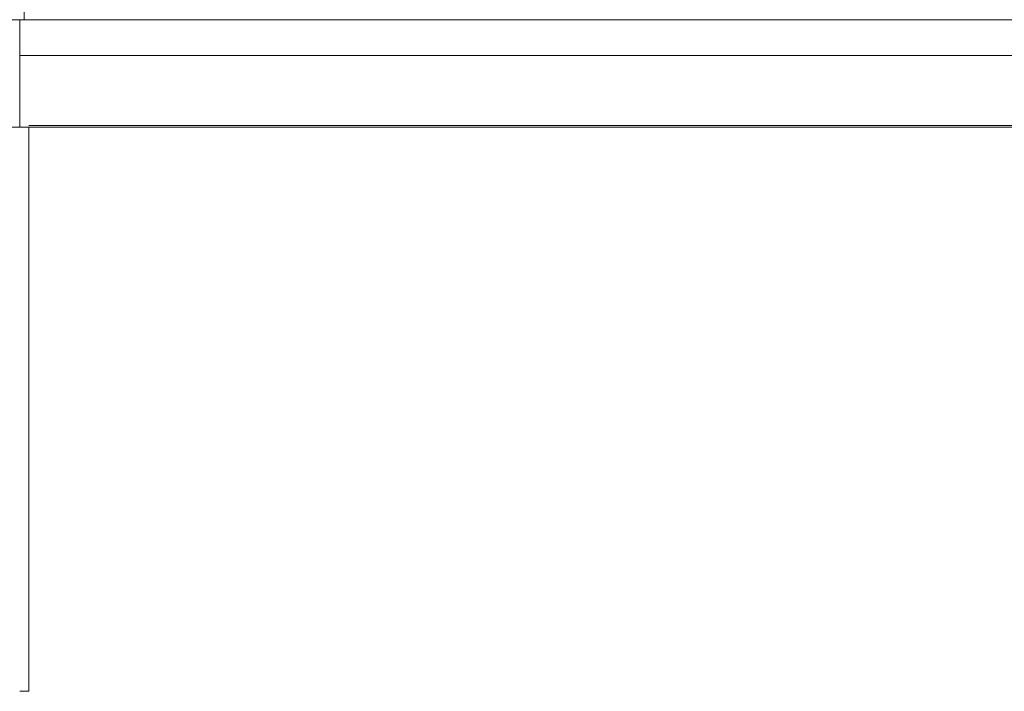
# Model space of a CAD drawing. Header units: millimetres. Extents: x -16331 to -10174, y -4135 to -3584.
# Tile 406 of 456: x -10190.6 to -10186.21, y -4013.76 to -4010.76. Entities that reach past the tile are written whole.
import ezdxf

# ---------------------------------------------------------------- set-up
doc = ezdxf.new("R2010")
doc.units = ezdxf.units.MM
doc.layers.add('DI-Elementos externos em corte', color=9, linetype='Continuous', lineweight=18)

msp = doc.modelspace()

# ---------------------------------------------------------------- linework, layer by layer
at = {"layer": 'DI-Elementos externos em corte'}
for p, q in [((-10190.5838, -4010.7556), (-10190.5838, -4003.9473)), ((-10190.6037, -4010.7556), (-10191.1638, -4010.7556)), ((-10190.6038, -4010.7556), (-10190.5838, -4010.7556)), ((-10190.5838, -4010.7556), (-10190.6037, -4010.7556)), ((-10190.6037, -4010.7556), (-10190.6037, -4010.8915)), ((-10190.5838, -4010.7556), (-10190.6037, -4010.7556)), ((-10190.5634, -4010.7556), (-10190.5838, -4010.7556)), ((-10185.0974, -4010.7556), (-10190.5838, -4010.7556)), ((-10185.5304, -4010.7556), (-10190.5634, -4010.7556)), ((-10190.6037, -4010.8915), (-10190.6037, -4010.9156)), ((-10190.6037, -4010.9156), (-10185.0974, -4010.9156)), ((-10185.8042, -4010.9156), (-10190.6037, -4010.9156)), ((-10190.6037, -4010.9156), (-10190.6037, -4011.1526)), ((-10190.6037, -4011.1526), (-10190.6037, -4011.2276)), ((-10190.6037, -4011.2356), (-10191.1088, -4011.2356)), ((-10190.6049, -4011.2356), (-10189.1967, -4011.2356)), ((-10190.6037, -4011.2276), (-10190.6037, -4011.2356)), ((-10190.5634, -4011.2356), (-10190.6037, -4011.2356)), ((-10190.6037, -4011.2356), (-10190.5634, -4011.2356)), ((-10185.2795, -4011.2276), (-10190.5634, -4011.2276)), ((-10190.5634, -4011.2344), (-10190.5634, -4011.2356)), ((-10190.5634, -4011.6787), (-10190.5634, -4011.2356)), ((-10190.5634, -4011.2356), (-10189.6477, -4011.2356)), ((-10190.5634, -4011.2356), (-10188.9234, -4011.2356)), ((-10189.6477, -4011.2356), (-10184.3638, -4011.2356)), ((-10189.1967, -4011.2356), (-10184.3638, -4011.2356)), ((-10188.9234, -4011.2356), (-10184.3638, -4011.2356)), ((-10190.5634, -4011.9556), (-10190.5634, -4011.6787)), ((-10190.5634, -4013.7556), (-10190.5634, -4011.9556)), ((-10190.6038, -4013.7556), (-10190.5634, -4013.7556))]:
    msp.add_line(p, q, dxfattribs=at)
at = {"layer": 'DI-Elementos externos em corte', "lineweight": 5}
for p, q in [((-10190.5838, -4010.7556), (-10190.5838, -4003.9473)), ((-10190.6037, -4010.7556), (-10191.1638, -4010.7556)), ((-10190.6038, -4010.7556), (-10190.5838, -4010.7556)), ((-10190.5838, -4010.7556), (-10190.6037, -4010.7556)), ((-10190.6037, -4010.7556), (-10190.6037, -4010.8915)), ((-10190.5838, -4010.7556), (-10190.6037, -4010.7556)), ((-10190.5634, -4010.7556), (-10190.5838, -4010.7556)), ((-10185.0974, -4010.7556), (-10190.5838, -4010.7556)), ((-10185.5304, -4010.7556), (-10190.5634, -4010.7556)), ((-10190.6037, -4010.8915), (-10190.6037, -4010.9156)), ((-10190.6037, -4010.9156), (-10185.0974, -4010.9156)), ((-10185.8042, -4010.9156), (-10190.6037, -4010.9156)), ((-10190.6037, -4010.9156), (-10190.6037, -4011.1526)), ((-10190.6037, -4011.1526), (-10190.6037, -4011.2276)), ((-10190.6037, -4011.2356), (-10191.1088, -4011.2356)), ((-10190.6049, -4011.2356), (-10189.1967, -4011.2356)), ((-10190.6037, -4011.2276), (-10190.6037, -4011.2356)), ((-10190.5634, -4011.2356), (-10190.6037, -4011.2356)), ((-10190.6037, -4011.2356), (-10190.5634, -4011.2356)), ((-10185.2795, -4011.2276), (-10190.5634, -4011.2276)), ((-10190.5634, -4011.2344), (-10190.5634, -4011.2356)), ((-10190.5634, -4011.6787), (-10190.5634, -4011.2356)), ((-10190.5634, -4011.2356), (-10189.6477, -4011.2356)), ((-10190.5634, -4011.2356), (-10188.9234, -4011.2356)), ((-10189.6477, -4011.2356), (-10184.3638, -4011.2356)), ((-10189.1967, -4011.2356), (-10184.3638, -4011.2356)), ((-10188.9234, -4011.2356), (-10184.3638, -4011.2356)), ((-10190.5634, -4011.9556), (-10190.5634, -4011.6787)), ((-10190.5634, -4013.7556), (-10190.5634, -4011.9556)), ((-10190.6038, -4013.7556), (-10190.5634, -4013.7556))]:
    msp.add_line(p, q, dxfattribs=at)

doc.saveas('drawing.dxf')
